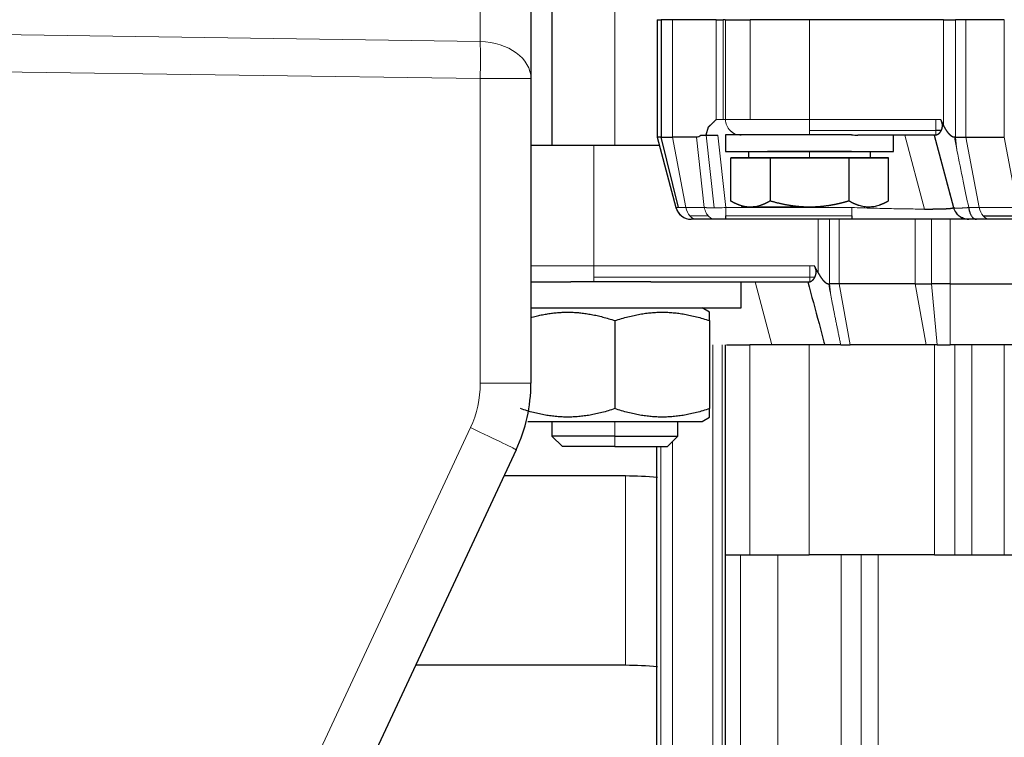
# Model space of a CAD drawing. Header units: inches. Extents: x 0 to 20790, y -12 to 14700.
# Tile 271 of 441: x 11232 to 11325, y 5926 to 5995. Entities that reach past the tile are written whole.
import ezdxf

# ---------------------------------------------------------------- set-up
doc = ezdxf.new("R2010")
doc.units = ezdxf.units.IN
doc.layers.add('1', color=7, linetype='Continuous', true_color=0xffffff)
doc.layers.add('254', color=7, linetype='Continuous', true_color=0xffffff)
doc.styles.add('latin_extended', font='simplex.shx')
doc.dimstyles.get("Standard").update_dxf_attribs({"dimtxt": 0.18, "dimasz": 0.18, "dimexe": 0.18, "dimexo": 0.0625, "dimgap": 0.09, "dimtad": 0, "dimtih": 1, "dimtoh": 1, "dimdec": 4, "dimzin": 0, "dimdsep": 46, "dimtxsty": 'Standard', "dimcen": 0.09, "dimadec": 0, "dimazin": 0, "dimtfac": 1, "dimtdec": 4, "dimtofl": 0, "dimtmove": 0, "dimatfit": 3, "dimfxl": 1, "dimtolj": 1, "dimtzin": 0, "dimarcsym": 0})

# ---------------------------------------------------------------- blocks, each defined once
blk = doc.blocks.new('_U11')
at = {"layer": '254', "color": 3, "linetype": 'Continuous', "lineweight": 13, "transparency": 16777216}
for p, q in [((10901.101, 7050.296), (12182.342, 7050.296)), ((12147.342, 6927.796), (12147.342, 4741.296)), ((10073.31, 4618.796), (12182.342, 4618.796))]:
    blk.add_line(p, q, dxfattribs=at)
at = {"layer": '254', "color": 3, "transparency": 16777216}
for points in [[(12167.758, 6927.796), (12126.925, 6927.796), (12147.342, 7050.296)], [(12126.925, 4741.296), (12167.758, 4741.296), (12147.342, 4618.796)]]:
    blk.add_solid(points, dxfattribs=at)
at = {"layer": 'Defpoints', "color": 0, "transparency": 16777216}
for p in [(10866.101, 7050.296), (10038.31, 4618.796), (12147.342, 4618.796)]:
    blk.add_point(p, dxfattribs=at)
at = {"layer": '254', "color": 2, "lineweight": 13, "transparency": 16777216, "insert": (11963.592, 5507.86), "char_height": 122.5, "attachment_point": 1, "rotation": 90, "style": 'latin_extended'}
blk.add_mtext('\\A1;2432', dxfattribs=at)

msp = doc.modelspace()

# ---------------------------------------------------------------- linework, layer by layer
at = {"layer": '1', "color": 2, "linetype": 'Continuous', "lineweight": 25}
for p, q in [((11282.31, 6044.299), (11282.31, 5982.798)), ((11280.31, 6025.902), (11280.31, 5989.132)), ((11292.329, 5994.746), (11292.319, 5994.746)), ((11292.319, 5994.746), (11292.319, 5983.546)), ((11292.329, 5994.746), (11292.711, 5994.746)), ((11293.795, 5994.746), (11292.711, 5994.746)), ((11292.711, 5994.746), (11292.711, 5983.546)), ((11297.953, 5994.746), (11293.795, 5994.746)), ((11297.953, 5994.746), (11298.604, 5994.746)), ((11298.814, 5994.746), (11298.604, 5994.746)), ((11298.834, 5994.746), (11301.179, 5994.746)), ((11306.837, 5994.746), (11301.179, 5994.746)), ((11302.814, 5994.796), (11302.814, 5994.746)), ((11302.834, 5994.796), (11302.834, 5994.746)), ((11319.594, 5994.746), (11306.837, 5994.746)), ((11310.834, 5994.746), (11310.834, 5994.796)), ((11319.594, 5994.746), (11320.742, 5994.746)), ((11321.716, 5994.746), (11320.742, 5994.746)), ((11325.374, 5994.746), (11321.716, 5994.746)), ((11280.31, 5989.132), (11280.31, 5960.122)), ((11297.18, 5984.51), (11296.975, 5983.746)), ((11319.342, 5984.186), (11318.865, 5984.186)), ((11292.319, 5983.546), (11294.111, 5976.858)), ((11292.711, 5983.546), (11292.329, 5983.546)), ((11294.366, 5976.858), (11292.711, 5983.546)), ((11292.711, 5983.546), (11293.795, 5983.546)), ((11296.072, 5983.546), (11293.795, 5983.546)), ((11296.482, 5983.746), (11296.975, 5983.746)), ((11296.975, 5983.746), (11298.099, 5983.746)), ((11298.836, 5983.796), (11298.836, 5982.196)), ((11310.841, 5983.796), (11298.836, 5983.796)), ((11318.865, 5983.746), (11311.442, 5983.746)), ((11314.836, 5982.196), (11314.836, 5983.746)), ((11318.691, 5983.746), (11320.536, 5976.858)), ((11320.742, 5983.546), (11321.716, 5983.546)), ((11321.716, 5983.546), (11325.374, 5983.546)), ((11280.31, 5982.796), (11286.31, 5982.796)), ((11286.31, 5982.796), (11292.521, 5982.796)), ((11298.836, 5982.196), (11314.836, 5982.196)), ((11301.019, 5982.196), (11301.019, 5981.596)), ((11312.649, 5981.596), (11312.649, 5982.196)), ((11303.076, 5981.596), (11299.327, 5981.596)), ((11299.327, 5981.596), (11303.08, 5981.596)), ((11299.327, 5977.478), (11299.327, 5981.596)), ((11301.019, 5981.596), (11306.836, 5981.596)), ((11310.589, 5981.596), (11303.076, 5981.596)), ((11303.08, 5981.596), (11310.593, 5981.596)), ((11303.08, 5981.596), (11303.08, 5977.478)), ((11314.342, 5981.596), (11310.589, 5981.596)), ((11310.593, 5981.596), (11314.342, 5981.596)), ((11310.593, 5977.478), (11310.593, 5981.596)), ((11314.342, 5977.478), (11314.342, 5981.596)), ((11299.314, 5977.486), (11299.327, 5977.478)), ((11300.334, 5976.896), (11300.356, 5976.884)), ((11306.836, 5976.896), (11300.334, 5976.896)), ((11320.536, 5976.858), (11320.538, 5976.858)), ((11294.647, 5976.056), (11294.657, 5976.056)), ((11296.086, 5975.746), (11295.57, 5975.746)), ((11297.838, 5975.746), (11296.086, 5975.746)), ((11298.863, 5975.746), (11297.838, 5975.746)), ((11298.863, 5975.747), (11298.863, 5976.056)), ((11310.873, 5975.746), (11298.863, 5975.746)), ((11310.874, 5976.057), (11310.873, 5975.747)), ((11321.698, 5975.746), (11310.873, 5975.746)), ((11321.072, 5976.056), (11321.074, 5976.056)), ((11324.007, 5975.746), (11322.712, 5975.746)), ((11323.361, 5976.056), (11327.019, 5976.056)), ((11327.665, 5975.746), (11324.007, 5975.746)), ((11280.31, 5969.796), (11284.115, 5969.796)), ((11291.738, 5969.796), (11284.115, 5969.796)), ((11291.738, 5969.796), (11306.851, 5969.796)), ((11300.31, 5967.296), (11300.31, 5969.796)), ((11308.658, 5969.596), (11308.734, 5969.596)), ((11309.664, 5969.596), (11308.734, 5969.596)), ((11316.886, 5969.596), (11309.664, 5969.596)), ((11316.886, 5969.596), (11318.436, 5969.596)), ((11320.22, 5969.596), (11318.436, 5969.596)), ((11320.22, 5969.596), (11327.978, 5969.596)), ((11280.31, 5967.296), (11300.31, 5967.296)), ((11297.312, 5966.891), (11296.61, 5967.296)), ((11288.31, 5966.087), (11288.31, 5957.706)), ((11297.312, 5966.087), (11297.312, 5957.706)), ((11298.81, 5963.796), (11298.81, 5943.796)), ((11298.94, 5963.796), (11301.153, 5963.796)), ((11305.867, 5963.796), (11301.153, 5963.796)), ((11308.274, 5963.796), (11305.867, 5963.796)), ((11309.808, 5963.796), (11310.7, 5963.796)), ((11317.923, 5963.796), (11310.7, 5963.796)), ((11318.99, 5963.796), (11317.923, 5963.796)), ((11318.99, 5963.796), (11320.22, 5963.796)), ((11354.836, 5963.796), (11320.22, 5963.796)), ((11296.61, 5956.496), (11297.312, 5956.902)), ((11280.01, 5956.496), (11296.61, 5956.496)), ((11282.31, 5956.496), (11282.31, 5955.096)), ((11294.31, 5955.096), (11294.31, 5956.496)), ((11282.31, 5955.096), (11283.31, 5954.096)), ((11288.31, 5955.096), (11282.31, 5955.096)), ((11288.31, 5955.096), (11294.31, 5955.096)), ((11293.31, 5954.096), (11294.31, 5955.096)), ((11288.31, 5954.096), (11283.31, 5954.096)), ((11288.31, 5954.096), (11293.31, 5954.096)), ((11292.31, 5777.296), (11292.31, 5954.096)), ((11278.905, 5953.783), (11249.876, 5891.531)), ((11289.31, 5951.296), (11277.745, 5951.296)), ((11298.81, 5943.796), (11301.153, 5943.796)), ((11298.81, 5943.796), (11298.81, 5797.296)), ((11301.153, 5943.796), (11306.81, 5943.796)), ((11318.739, 5943.796), (11306.81, 5943.796)), ((11318.739, 5943.796), (11320.652, 5943.796)), ((11320.652, 5943.796), (11322.274, 5943.796)), ((11322.274, 5943.796), (11325.345, 5943.796)), ((11325.345, 5943.796), (11326.968, 5943.796)), ((11269.352, 5933.296), (11289.31, 5933.296))]:
    msp.add_line(p, q, dxfattribs=at)
at = {"layer": '1', "color": 110, "linetype": 'Continuous', "lineweight": 13}
for p, q in [((11288.31, 6044.299), (11288.31, 5982.798)), ((11275.484, 5992.665), (11275.484, 6029.435)), ((11293.795, 5983.546), (11293.795, 5994.746)), ((11297.953, 5985.247), (11297.953, 5994.746)), ((11298.604, 5994.746), (11298.604, 5985.246)), ((11298.834, 5985.246), (11298.834, 5994.746)), ((11301.179, 5994.746), (11301.179, 5985.246)), ((11306.836, 5994.746), (11306.836, 5994.796)), ((11306.837, 5994.746), (11306.837, 5985.246)), ((11319.594, 5984.676), (11319.594, 5994.746)), ((11320.742, 5994.746), (11320.742, 5983.548)), ((11228.635, 5993.343), (11275.484, 5992.665)), ((11275.484, 5989.132), (11228.635, 5989.81)), ((11280.31, 5989.132), (11275.484, 5989.132)), ((11275.484, 5960.122), (11275.484, 5989.132)), ((11298.604, 5985.246), (11297.953, 5985.246)), ((11298.604, 5985.246), (11298.832, 5985.246)), ((11298.832, 5985.246), (11298.834, 5985.246)), ((11301.179, 5985.246), (11298.834, 5985.246)), ((11301.179, 5985.246), (11306.837, 5985.246)), ((11306.837, 5985.246), (11318.865, 5985.246)), ((11318.865, 5985.246), (11319.3, 5985.246)), ((11299.272, 5984.186), (11299.274, 5984.186)), ((11306.837, 5984.186), (11318.865, 5984.186)), ((11293.795, 5983.546), (11295.062, 5976.858)), ((11296.814, 5976.858), (11296.072, 5983.546)), ((11297.757, 5976.829), (11296.99, 5983.746)), ((11298.099, 5983.746), (11298.863, 5976.858)), ((11315.898, 5983.746), (11317.781, 5976.715)), ((11320.87, 5982.298), (11320.742, 5983.548)), ((11321.716, 5983.546), (11322.983, 5976.858)), ((11326.641, 5976.858), (11325.374, 5983.546)), ((11286.31, 5971.296), (11286.31, 5982.796)), ((11306.836, 5981.596), (11306.836, 5982.196)), ((11294.121, 5976.858), (11294.366, 5976.858)), ((11295.062, 5976.858), (11294.366, 5976.858)), ((11295.062, 5976.858), (11296.814, 5976.858)), ((11298.863, 5976.858), (11310.874, 5976.858)), ((11322.983, 5976.858), (11321.988, 5976.858)), ((11322.983, 5976.858), (11326.641, 5976.858)), ((11295.44, 5976.056), (11297.193, 5976.056)), ((11298.863, 5976.056), (11310.874, 5976.056)), ((11307.664, 5975.747), (11307.664, 5970.625)), ((11308.734, 5969.596), (11308.734, 5975.747)), ((11309.664, 5969.596), (11309.664, 5975.747)), ((11316.886, 5975.747), (11316.886, 5969.596)), ((11318.436, 5969.596), (11318.436, 5975.747)), ((11320.22, 5975.747), (11320.22, 5969.596)), ((11286.31, 5971.296), (11280.31, 5971.296)), ((11306.851, 5971.296), (11286.31, 5971.296)), ((11286.31, 5971.296), (11286.31, 5970.236)), ((11307.307, 5971.296), (11306.851, 5971.296)), ((11306.851, 5971.296), (11306.851, 5970.236)), ((11306.851, 5970.236), (11286.31, 5970.236)), ((11286.31, 5970.236), (11286.31, 5969.796)), ((11306.851, 5969.796), (11306.851, 5970.236)), ((11306.851, 5970.236), (11307.345, 5970.236)), ((11303.25, 5963.796), (11301.642, 5969.796)), ((11308.734, 5969.596), (11308.818, 5968.72)), ((11310.7, 5963.796), (11309.664, 5969.596)), ((11316.886, 5969.596), (11317.923, 5963.796)), ((11318.436, 5969.596), (11318.99, 5963.796)), ((11320.22, 5963.796), (11320.22, 5969.596)), ((11297.638, 5963.796), (11297.638, 5777.296)), ((11298.505, 5777.296), (11298.505, 5963.796)), ((11301.153, 5963.796), (11301.153, 5943.796)), ((11306.81, 5943.796), (11306.81, 5963.796)), ((11318.739, 5963.796), (11318.739, 5943.796)), ((11320.652, 5963.796), (11320.652, 5943.796)), ((11322.274, 5943.796), (11322.274, 5963.796)), ((11325.345, 5943.796), (11325.345, 5963.796)), ((11280.31, 5960.122), (11275.484, 5960.122)), ((11234.632, 5870.297), (11274.547, 5955.896)), ((11288.31, 5956.496), (11288.31, 5955.096)), ((11288.31, 5954.096), (11288.31, 5955.096)), ((11292.691, 5954.096), (11292.691, 5777.296)), ((11293.774, 5777.296), (11293.774, 5954.559)), ((11289.31, 5933.296), (11289.31, 5951.296)), ((11300.274, 5797.296), (11300.274, 5943.796)), ((11303.81, 5943.796), (11303.81, 5797.296)), ((11309.829, 5943.796), (11309.829, 5797.296)), ((11311.742, 5797.296), (11311.742, 5943.796)), ((11313.364, 5943.796), (11313.364, 5797.296))]:
    msp.add_line(p, q, dxfattribs=at)
msp.add_arc((11265.484, 5960.122), 10, 335, 0, dxfattribs=at)
at = {"layer": '1', "color": 2, "linetype": 'Continuous', "lineweight": 25}
msp.add_arc((11265.31, 5960.122), 15, 335, 0, dxfattribs=at)
at = {"layer": '1', "color": 110, "linetype": 'Continuous', "lineweight": 13}
for centre, major_axis, ratio, start_param, end_param in [((11275.31, 5989.132), (5, 0), 0.707107, 0, 1.53589), ((11275.31, 5989.132), (-0.072, -4.999), 0.034896, 1.571301, 2.356195), ((11300.332, 5985.246), (0, -1.5), 1, 4.712383, 5.497787), ((11300.334, 5985.246), (0, -1.5), 1, 4.712389, 5.497787), ((11306.836, 5985.246), (0, -1.5), 0.000306, 0.785398, 1.570796), ((11318.865, 5985.246), (0, -1.5), 0.000306, 0.785398, 1.570796), ((11300.332, 5985.246), (0, -1.5), 1, 5.497787, 6.283185), ((11300.334, 5985.246), (0, 1.5), 1, 2.356194, 2.882672), ((11306.836, 5985.246), (0, -1.5), 0.000306, 0.258921, 0.785398), ((11318.865, 5985.246), (0, 1.5), 0.000306, 3.141562, 3.926991), ((11295.57, 5977.246), (0, 1.5), 1, 1.832596, 2.487094), ((11296.086, 5977.246), (0, 1.5), 0.70689, 1.832596, 2.487094), ((11324.007, 5977.246), (0, 1.5), 0.70689, 1.832596, 2.487094), ((11295.57, 5977.246), (0, 1.5), 1, 2.487094, 3.141593), ((11296.086, 5977.246), (0, -1.5), 0.70689, 5.628687, 6.283185), ((11324.007, 5977.246), (0, -1.5), 0.70689, 5.628687, 6.283185), ((11274.373, 5955.896), (4.532, -2.113), 0.014757, 0, 1.539161)]:
    msp.add_ellipse(centre, major_axis=major_axis, ratio=ratio, start_param=start_param, end_param=end_param, dxfattribs=at)
at = {"layer": '1', "color": 2, "linetype": 'Continuous', "lineweight": 25}
for major_axis, start_param, end_param in [((0, 1.5), 1.832596, 2.487094), ((0, -1.5), 5.628687, 6.283185)]:
    msp.add_ellipse((11295.56, 5977.246), major_axis=major_axis, ratio=1, start_param=start_param, end_param=end_param, dxfattribs=at)
at = {"layer": '1', "color": 110, "linetype": 'Continuous', "lineweight": 13}
for points, degree in [([(11292.329, 5983.546), (11292.329, 5994.746)], 1), ([(11298.832, 5994.746), (11298.832, 5985.246)], 1), ([(11321.716, 5994.746), (11321.716, 5983.546)], 1), ([(11325.374, 5983.546), (11325.374, 5994.746)], 1), ([(11292.329, 5983.546), (11294.121, 5976.858)], 1), ([(11294.111, 5976.858), (11294.121, 5976.858)], 1), ([(11308.818, 5968.72), (11308.764, 5969.013), (11308.71, 5969.305), (11308.658, 5969.596)], 3)]:
    msp.add_open_spline(points, degree=degree, dxfattribs=at)
at = {"layer": '1', "color": 2, "linetype": 'Continuous', "lineweight": 25}
for points, degree, knots in [([(11297.18, 5984.51), (11297.359, 5984.665), (11297.572, 5984.87), (11297.696, 5984.989), (11297.953, 5985.247)], 2, [0, 0, 0, 0.5, 0.5, 1, 1, 1]), ([(11319.3, 5985.247), (11319.303, 5985.241), (11319.308, 5985.231), (11319.316, 5985.215), (11319.323, 5985.2), (11319.33, 5985.184), (11319.337, 5985.169), (11319.344, 5985.153), (11319.351, 5985.138), (11319.357, 5985.122), (11319.363, 5985.107), (11319.369, 5985.091), (11319.375, 5985.076), (11319.381, 5985.061), (11319.386, 5985.046), (11319.391, 5985.031), (11319.396, 5985.015), (11319.401, 5985), (11319.405, 5984.985), (11319.41, 5984.97), (11319.414, 5984.955), (11319.418, 5984.94), (11319.421, 5984.925), (11319.425, 5984.911), (11319.428, 5984.896), (11319.431, 5984.881), (11319.434, 5984.866), (11319.437, 5984.852), (11319.439, 5984.837), (11319.442, 5984.822), (11319.444, 5984.808), (11319.446, 5984.793), (11319.448, 5984.779), (11319.449, 5984.764), (11319.45, 5984.75), (11319.452, 5984.735), (11319.452, 5984.721), (11319.453, 5984.707), (11319.454, 5984.692), (11319.454, 5984.678), (11319.454, 5984.664), (11319.454, 5984.65), (11319.454, 5984.636), (11319.453, 5984.622), (11319.453, 5984.608), (11319.452, 5984.594), (11319.451, 5984.58), (11319.45, 5984.566), (11319.449, 5984.552), (11319.447, 5984.538), (11319.445, 5984.525), (11319.443, 5984.511), (11319.441, 5984.497), (11319.439, 5984.484), (11319.437, 5984.47), (11319.434, 5984.457), (11319.431, 5984.443), (11319.428, 5984.43), (11319.425, 5984.417), (11319.422, 5984.403), (11319.418, 5984.39), (11319.415, 5984.377), (11319.411, 5984.364), (11319.407, 5984.351), (11319.403, 5984.338), (11319.399, 5984.325), (11319.394, 5984.312), (11319.39, 5984.299), (11319.385, 5984.286), (11319.38, 5984.273), (11319.375, 5984.261), (11319.37, 5984.248), (11319.365, 5984.235), (11319.359, 5984.223), (11319.353, 5984.21), (11319.348, 5984.198), (11319.344, 5984.19), (11319.342, 5984.186)], 3, [0, 0, 0, 0, 0.014399, 0.028695, 0.04289, 0.056988, 0.07099, 0.0849, 0.09872, 0.112453, 0.126102, 0.13967, 0.15316, 0.166575, 0.179918, 0.193191, 0.206399, 0.219543, 0.232628, 0.245656, 0.25863, 0.271554, 0.284432, 0.297265, 0.310059, 0.322815, 0.335537, 0.34823, 0.360895, 0.373536, 0.386157, 0.398762, 0.411353, 0.423933, 0.436507, 0.449078, 0.461649, 0.474223, 0.486804, 0.499395, 0.512, 0.524621, 0.537262, 0.549926, 0.562617, 0.575337, 0.588091, 0.60088, 0.613708, 0.626579, 0.639494, 0.652458, 0.665473, 0.678541, 0.691667, 0.704852, 0.718099, 0.731412, 0.744793, 0.758243, 0.771767, 0.785367, 0.799044, 0.812802, 0.826643, 0.840569, 0.854582, 0.868686, 0.882881, 0.89717, 0.911555, 0.926039, 0.940623, 0.955309, 0.9701, 0.984996, 1, 1, 1, 1]), ([(11319.342, 5984.186), (11319.34, 5984.181), (11319.335, 5984.172), (11319.329, 5984.159), (11319.322, 5984.146), (11319.315, 5984.133), (11319.308, 5984.121), (11319.301, 5984.108), (11319.293, 5984.096), (11319.286, 5984.084), (11319.278, 5984.071), (11319.271, 5984.06), (11319.263, 5984.048), (11319.255, 5984.036), (11319.247, 5984.025), (11319.239, 5984.014), (11319.231, 5984.002), (11319.222, 5983.992), (11319.214, 5983.981), (11319.205, 5983.97), (11319.197, 5983.96), (11319.188, 5983.95), (11319.18, 5983.94), (11319.171, 5983.93), (11319.162, 5983.92), (11319.153, 5983.91), (11319.144, 5983.901), (11319.133, 5983.89), (11319.119, 5983.876), (11319.103, 5983.862), (11319.088, 5983.848), (11319.072, 5983.835), (11319.056, 5983.823), (11319.041, 5983.811), (11319.025, 5983.801), (11319.01, 5983.792), (11318.995, 5983.783), (11318.98, 5983.775), (11318.965, 5983.769), (11318.95, 5983.763), (11318.935, 5983.758), (11318.921, 5983.754), (11318.907, 5983.75), (11318.893, 5983.748), (11318.879, 5983.747), (11318.87, 5983.747), (11318.865, 5983.746)], 3, [0, 0, 0, 0, 0.015769, 0.031597, 0.047486, 0.063439, 0.079457, 0.095545, 0.111703, 0.127935, 0.144243, 0.160629, 0.177096, 0.193647, 0.210282, 0.227006, 0.243819, 0.260724, 0.277724, 0.29482, 0.312015, 0.329311, 0.346709, 0.364212, 0.381822, 0.399541, 0.41737, 0.435312, 0.467095, 0.498757, 0.53031, 0.561768, 0.593146, 0.624455, 0.655711, 0.686928, 0.718118, 0.749297, 0.780478, 0.811675, 0.842904, 0.874177, 0.905509, 0.936914, 0.968406, 1, 1, 1, 1]), ([(11320.235, 5983.746), (11320.231, 5983.751), (11320.222, 5983.759), (11320.209, 5983.772), (11320.196, 5983.785), (11320.182, 5983.798), (11320.169, 5983.812), (11320.156, 5983.826), (11320.143, 5983.84), (11320.129, 5983.855), (11320.116, 5983.87), (11320.103, 5983.886), (11320.089, 5983.902), (11320.076, 5983.918), (11320.062, 5983.934), (11320.049, 5983.951), (11320.035, 5983.969), (11320.021, 5983.986), (11320.008, 5984.004), (11319.994, 5984.022), (11319.98, 5984.041), (11319.967, 5984.06), (11319.953, 5984.079), (11319.939, 5984.099), (11319.925, 5984.119), (11319.911, 5984.14), (11319.897, 5984.16), (11319.883, 5984.181), (11319.869, 5984.203), (11319.855, 5984.225), (11319.841, 5984.247), (11319.827, 5984.269), (11319.813, 5984.292), (11319.798, 5984.315), (11319.784, 5984.339), (11319.77, 5984.363), (11319.755, 5984.387), (11319.741, 5984.411), (11319.726, 5984.436), (11319.712, 5984.461), (11319.697, 5984.487), (11319.683, 5984.513), (11319.668, 5984.539), (11319.653, 5984.566), (11319.639, 5984.593), (11319.624, 5984.62), (11319.609, 5984.648), (11319.599, 5984.666), (11319.594, 5984.676)], 3, [0, 0, 0, 0, 0.016016, 0.032258, 0.048728, 0.06543, 0.082365, 0.099536, 0.116947, 0.134599, 0.152494, 0.170635, 0.189024, 0.207662, 0.226552, 0.245695, 0.265094, 0.284749, 0.304663, 0.324837, 0.345272, 0.36597, 0.386933, 0.408161, 0.429656, 0.451419, 0.473451, 0.495754, 0.518328, 0.541175, 0.564295, 0.58769, 0.61136, 0.635307, 0.65953, 0.684032, 0.708813, 0.733873, 0.759213, 0.784834, 0.810737, 0.836923, 0.863391, 0.890143, 0.91718, 0.944501, 0.972108, 1, 1, 1, 1]), ([(11320.637, 5983.546), (11320.634, 5983.547), (11320.628, 5983.547), (11320.618, 5983.547), (11320.609, 5983.548), (11320.599, 5983.548), (11320.59, 5983.55), (11320.58, 5983.551), (11320.57, 5983.553), (11320.561, 5983.554), (11320.551, 5983.557), (11320.541, 5983.559), (11320.531, 5983.562), (11320.522, 5983.565), (11320.512, 5983.568), (11320.502, 5983.571), (11320.492, 5983.575), (11320.482, 5983.579), (11320.472, 5983.583), (11320.462, 5983.587), (11320.452, 5983.592), (11320.442, 5983.597), (11320.432, 5983.602), (11320.422, 5983.607), (11320.412, 5983.613), (11320.402, 5983.619), (11320.392, 5983.625), (11320.381, 5983.631), (11320.371, 5983.638), (11320.361, 5983.645), (11320.351, 5983.652), (11320.34, 5983.659), (11320.33, 5983.667), (11320.319, 5983.675), (11320.309, 5983.683), (11320.298, 5983.691), (11320.288, 5983.7), (11320.277, 5983.709), (11320.267, 5983.718), (11320.256, 5983.727), (11320.246, 5983.737), (11320.238, 5983.743), (11320.235, 5983.746)], 3, [0, 0, 0, 0, 0.021212, 0.042474, 0.063802, 0.085208, 0.106704, 0.128305, 0.150022, 0.171868, 0.193856, 0.215997, 0.238304, 0.260788, 0.283459, 0.30633, 0.329411, 0.352711, 0.376242, 0.400013, 0.424034, 0.448314, 0.472861, 0.497685, 0.522793, 0.548194, 0.573896, 0.599906, 0.626231, 0.652878, 0.679855, 0.707166, 0.73482, 0.762821, 0.791176, 0.81989, 0.848968, 0.878416, 0.908238, 0.93844, 0.969026, 1, 1, 1, 1]), ([(11306.836, 5982.196), (11306.067, 5982.196), (11304.564, 5982.196), (11303.45, 5982.196), (11302.834, 5982.196), (11302.834, 5982.196), (11302.834, 5982.196)], 2, [0, 0, 0, 0.249953, 0.499906, 0.749859, 0.999812, 1, 1, 1]), ([(11310.834, 5982.196), (11310.836, 5982.196), (11310.222, 5982.196), (11309.108, 5982.196), (11307.606, 5982.196), (11306.836, 5982.196)], 2, [0, 0, 0, 0.249883, 0.499922, 0.749961, 1, 1, 1]), ([(11303.08, 5977.478), (11303.069, 5977.472), (11303.047, 5977.459), (11303.014, 5977.441), (11302.981, 5977.422), (11302.948, 5977.404), (11302.915, 5977.386), (11302.883, 5977.369), (11302.85, 5977.352), (11302.818, 5977.335), (11302.785, 5977.319), (11302.753, 5977.302), (11302.721, 5977.287), (11302.689, 5977.271), (11302.657, 5977.256), (11302.625, 5977.241), (11302.593, 5977.226), (11302.561, 5977.212), (11302.53, 5977.198), (11302.498, 5977.184), (11302.466, 5977.171), (11302.435, 5977.158), (11302.403, 5977.145), (11302.372, 5977.133), (11302.34, 5977.121), (11302.309, 5977.109), (11302.278, 5977.097), (11302.246, 5977.086), (11302.215, 5977.075), (11302.184, 5977.065), (11302.086, 5977.033), (11301.922, 5976.986), (11301.692, 5976.937), (11301.462, 5976.907), (11301.23, 5976.895), (11300.996, 5976.902), (11300.759, 5976.93), (11300.52, 5976.977), (11300.34, 5977.027), (11300.219, 5977.066), (11300.156, 5977.088), (11300.094, 5977.11), (11300.031, 5977.134), (11299.968, 5977.159), (11299.905, 5977.186), (11299.842, 5977.213), (11299.779, 5977.242), (11299.715, 5977.272), (11299.651, 5977.303), (11299.587, 5977.336), (11299.523, 5977.37), (11299.458, 5977.405), (11299.392, 5977.441), (11299.349, 5977.466), (11299.327, 5977.478)], 3, [0, 0, 0, 0, 0.00904, 0.018043, 0.027009, 0.035939, 0.044834, 0.053694, 0.06252, 0.071313, 0.080073, 0.088802, 0.097499, 0.106167, 0.114805, 0.123415, 0.131996, 0.140551, 0.149079, 0.157583, 0.166061, 0.174516, 0.182949, 0.191359, 0.199749, 0.208118, 0.216469, 0.224801, 0.233116, 0.241414, 0.249697, 0.311305, 0.371916, 0.432011, 0.49209, 0.554427, 0.616638, 0.679323, 0.743062, 0.759642, 0.776265, 0.79294, 0.809675, 0.826479, 0.843359, 0.860324, 0.877382, 0.89454, 0.911806, 0.929187, 0.94669, 0.964323, 0.98209, 1, 1, 1, 1]), ([(11306.836, 5976.896), (11306.818, 5976.897), (11306.783, 5976.897), (11306.729, 5976.897), (11306.675, 5976.898), (11306.622, 5976.898), (11306.568, 5976.9), (11306.514, 5976.901), (11306.461, 5976.903), (11306.407, 5976.905), (11306.353, 5976.907), (11306.3, 5976.909), (11306.246, 5976.912), (11306.192, 5976.915), (11306.138, 5976.918), (11306.085, 5976.921), (11306.031, 5976.925), (11305.977, 5976.929), (11305.923, 5976.933), (11305.869, 5976.938), (11305.815, 5976.942), (11305.761, 5976.947), (11305.707, 5976.953), (11305.653, 5976.958), (11305.599, 5976.964), (11305.545, 5976.97), (11305.491, 5976.976), (11305.436, 5976.983), (11305.382, 5976.989), (11305.327, 5976.996), (11305.273, 5977.004), (11305.218, 5977.011), (11305.163, 5977.019), (11305.108, 5977.027), (11305.053, 5977.035), (11304.998, 5977.044), (11304.922, 5977.056), (11304.823, 5977.072), (11304.702, 5977.093), (11304.581, 5977.116), (11304.459, 5977.139), (11304.337, 5977.164), (11304.214, 5977.19), (11304.091, 5977.217), (11303.967, 5977.246), (11303.842, 5977.275), (11303.717, 5977.306), (11303.591, 5977.338), (11303.464, 5977.371), (11303.337, 5977.406), (11303.208, 5977.441), (11303.123, 5977.466), (11303.08, 5977.478)], 3, [0, 0, 0, 0, 0.014092, 0.028177, 0.042258, 0.056335, 0.07041, 0.084484, 0.09856, 0.112638, 0.126719, 0.140805, 0.154898, 0.168998, 0.183108, 0.197228, 0.21136, 0.225506, 0.239666, 0.253842, 0.268035, 0.282247, 0.296479, 0.310732, 0.325007, 0.339307, 0.353631, 0.367982, 0.382361, 0.396768, 0.411205, 0.425674, 0.440175, 0.45471, 0.46928, 0.483886, 0.498529, 0.530489, 0.562616, 0.594921, 0.627414, 0.660107, 0.693008, 0.726128, 0.759476, 0.79306, 0.82689, 0.860973, 0.895319, 0.929933, 0.964825, 1, 1, 1, 1]), ([(11310.593, 5977.478), (11310.571, 5977.472), (11310.526, 5977.459), (11310.46, 5977.44), (11310.394, 5977.422), (11310.327, 5977.403), (11310.261, 5977.386), (11310.196, 5977.368), (11310.13, 5977.351), (11310.065, 5977.334), (11310, 5977.317), (11309.935, 5977.301), (11309.87, 5977.285), (11309.805, 5977.269), (11309.741, 5977.254), (11309.677, 5977.239), (11309.613, 5977.224), (11309.549, 5977.21), (11309.485, 5977.196), (11309.421, 5977.182), (11309.358, 5977.169), (11309.295, 5977.156), (11309.232, 5977.143), (11309.169, 5977.131), (11309.106, 5977.119), (11309.043, 5977.107), (11308.98, 5977.095), (11308.918, 5977.084), (11308.856, 5977.073), (11308.793, 5977.063), (11308.716, 5977.05), (11308.624, 5977.036), (11308.517, 5977.02), (11308.411, 5977.005), (11308.305, 5976.991), (11308.199, 5976.978), (11308.093, 5976.966), (11307.988, 5976.955), (11307.882, 5976.945), (11307.777, 5976.935), (11307.673, 5976.927), (11307.568, 5976.92), (11307.463, 5976.914), (11307.359, 5976.908), (11307.254, 5976.904), (11307.15, 5976.901), (11307.045, 5976.898), (11306.941, 5976.897), (11306.871, 5976.897), (11306.836, 5976.896)], 3, [0, 0, 0, 0, 0.018211, 0.036345, 0.054404, 0.072387, 0.090298, 0.108135, 0.125901, 0.143596, 0.161222, 0.178779, 0.196269, 0.213693, 0.231051, 0.248346, 0.265579, 0.28275, 0.299861, 0.316913, 0.333908, 0.350846, 0.36773, 0.38456, 0.401338, 0.418066, 0.434744, 0.451375, 0.467959, 0.484499, 0.500995, 0.529461, 0.55779, 0.585992, 0.614074, 0.642045, 0.669915, 0.697694, 0.72539, 0.753014, 0.780574, 0.808082, 0.835546, 0.862978, 0.890386, 0.917783, 0.945177, 0.972579, 1, 1, 1, 1]), ([(11314.342, 5977.478), (11314.331, 5977.472), (11314.309, 5977.459), (11314.276, 5977.441), (11314.243, 5977.422), (11314.211, 5977.404), (11314.178, 5977.387), (11314.145, 5977.369), (11314.113, 5977.352), (11314.081, 5977.335), (11314.048, 5977.319), (11314.016, 5977.303), (11313.984, 5977.287), (11313.952, 5977.271), (11313.92, 5977.256), (11313.888, 5977.241), (11313.856, 5977.227), (11313.824, 5977.212), (11313.793, 5977.198), (11313.761, 5977.185), (11313.729, 5977.171), (11313.698, 5977.158), (11313.666, 5977.145), (11313.635, 5977.133), (11313.603, 5977.121), (11313.572, 5977.109), (11313.541, 5977.097), (11313.509, 5977.086), (11313.478, 5977.075), (11313.447, 5977.065), (11313.349, 5977.033), (11313.185, 5976.986), (11312.956, 5976.937), (11312.728, 5976.907), (11312.497, 5976.895), (11312.263, 5976.902), (11312.027, 5976.929), (11311.789, 5976.976), (11311.61, 5977.025), (11311.489, 5977.064), (11311.427, 5977.086), (11311.364, 5977.108), (11311.301, 5977.132), (11311.238, 5977.157), (11311.175, 5977.184), (11311.112, 5977.212), (11311.048, 5977.241), (11310.984, 5977.271), (11310.92, 5977.302), (11310.855, 5977.335), (11310.79, 5977.369), (11310.725, 5977.404), (11310.659, 5977.44), (11310.615, 5977.466), (11310.593, 5977.478)], 3, [0, 0, 0, 0, 0.009019, 0.018002, 0.026948, 0.03586, 0.044737, 0.05358, 0.062392, 0.071171, 0.07992, 0.088638, 0.097328, 0.105989, 0.114623, 0.123231, 0.131814, 0.140372, 0.148907, 0.15742, 0.165911, 0.174382, 0.182833, 0.191267, 0.199683, 0.208082, 0.216467, 0.224838, 0.233196, 0.241542, 0.249877, 0.311299, 0.371721, 0.431655, 0.491631, 0.553705, 0.615706, 0.678192, 0.7417, 0.758271, 0.774904, 0.791606, 0.808385, 0.825249, 0.842204, 0.859257, 0.876415, 0.893685, 0.911074, 0.928586, 0.94623, 0.964009, 0.981931, 1, 1, 1, 1]), ([(11317.781, 5976.715), (11317.793, 5976.715), (11317.816, 5976.715), (11317.851, 5976.715), (11317.885, 5976.715), (11317.92, 5976.715), (11317.954, 5976.715), (11317.988, 5976.715), (11318.022, 5976.715), (11318.056, 5976.715), (11318.089, 5976.716), (11318.123, 5976.716), (11318.156, 5976.716), (11318.189, 5976.716), (11318.222, 5976.716), (11318.254, 5976.716), (11318.287, 5976.717), (11318.319, 5976.717), (11318.351, 5976.717), (11318.383, 5976.717), (11318.415, 5976.718), (11318.447, 5976.718), (11318.478, 5976.718), (11318.509, 5976.719), (11318.54, 5976.719), (11318.571, 5976.719), (11318.602, 5976.72), (11318.632, 5976.72), (11318.663, 5976.72), (11318.693, 5976.721), (11318.722, 5976.721), (11318.752, 5976.721), (11318.781, 5976.722), (11318.811, 5976.722), (11318.84, 5976.723), (11318.869, 5976.723), (11318.897, 5976.724), (11318.926, 5976.724), (11318.954, 5976.725), (11318.982, 5976.725), (11319.009, 5976.726), (11319.037, 5976.726), (11319.064, 5976.727), (11319.091, 5976.727), (11319.118, 5976.728), (11319.145, 5976.728), (11319.171, 5976.729), (11319.197, 5976.73), (11319.223, 5976.73), (11319.249, 5976.731), (11319.275, 5976.731), (11319.3, 5976.732), (11319.325, 5976.733), (11319.35, 5976.733), (11319.374, 5976.734), (11319.399, 5976.735), (11319.423, 5976.735), (11319.447, 5976.736), (11319.47, 5976.737), (11319.494, 5976.738), (11319.517, 5976.738), (11319.54, 5976.739), (11319.562, 5976.74), (11319.585, 5976.741), (11319.607, 5976.741), (11319.629, 5976.742), (11319.651, 5976.743), (11319.672, 5976.744), (11319.693, 5976.745), (11319.714, 5976.746), (11319.735, 5976.747), (11319.755, 5976.748), (11319.775, 5976.749), (11319.795, 5976.749), (11319.815, 5976.75), (11319.834, 5976.751), (11319.858, 5976.753), (11319.886, 5976.754), (11319.917, 5976.756), (11319.948, 5976.758), (11319.978, 5976.76), (11320.008, 5976.762), (11320.037, 5976.764), (11320.065, 5976.766), (11320.092, 5976.768), (11320.119, 5976.77), (11320.145, 5976.772), (11320.17, 5976.775), (11320.195, 5976.777), (11320.218, 5976.779), (11320.241, 5976.782), (11320.264, 5976.784), (11320.285, 5976.787), (11320.306, 5976.789), (11320.325, 5976.792), (11320.344, 5976.794), (11320.363, 5976.797), (11320.38, 5976.799), (11320.396, 5976.802), (11320.412, 5976.805), (11320.427, 5976.808), (11320.44, 5976.811), (11320.453, 5976.813), (11320.465, 5976.816), (11320.476, 5976.819), (11320.487, 5976.822), (11320.496, 5976.825), (11320.504, 5976.828), (11320.512, 5976.832), (11320.518, 5976.835), (11320.524, 5976.838), (11320.528, 5976.841), (11320.532, 5976.844), (11320.534, 5976.848), (11320.536, 5976.851), (11320.537, 5976.855), (11320.536, 5976.857), (11320.536, 5976.858)], 3, [0, 0, 0, 0, 0.00647, 0.012947, 0.01943, 0.025919, 0.032414, 0.038916, 0.045423, 0.051937, 0.058457, 0.064982, 0.071514, 0.078051, 0.084594, 0.091143, 0.097697, 0.104257, 0.110823, 0.117394, 0.12397, 0.130552, 0.137139, 0.143731, 0.150329, 0.156932, 0.163539, 0.170152, 0.17677, 0.183393, 0.19002, 0.196652, 0.203289, 0.209931, 0.216577, 0.223228, 0.229883, 0.236543, 0.243206, 0.249874, 0.256547, 0.263223, 0.269904, 0.276588, 0.283276, 0.289969, 0.296665, 0.303364, 0.310068, 0.316775, 0.323485, 0.330199, 0.336917, 0.343637, 0.350361, 0.357088, 0.363819, 0.370552, 0.377288, 0.384027, 0.390769, 0.397514, 0.404261, 0.411011, 0.417764, 0.424519, 0.431277, 0.438037, 0.444799, 0.451563, 0.45833, 0.465098, 0.471869, 0.478641, 0.485416, 0.492192, 0.49897, 0.510585, 0.52225, 0.533963, 0.545726, 0.557539, 0.569399, 0.581309, 0.593267, 0.605274, 0.617328, 0.629431, 0.641581, 0.653779, 0.666023, 0.678315, 0.690654, 0.703039, 0.715471, 0.727948, 0.740471, 0.75304, 0.765653, 0.778311, 0.791014, 0.803761, 0.816551, 0.829385, 0.842262, 0.855182, 0.868144, 0.881147, 0.894193, 0.907279, 0.920406, 0.933573, 0.946781, 0.960028, 0.973313, 0.986638, 1, 1, 1, 1]), ([(11320.538, 5976.858), (11320.586, 5976.678), (11320.73, 5976.377), (11320.962, 5976.142), (11321.074, 5976.056)], 3, [0, 0, 0, 0, 0.571445, 1, 1, 1, 1]), ([(11321.984, 5975.746), (11321.82, 5975.746), (11321.657, 5975.773), (11321.424, 5975.852), (11321.349, 5975.885), (11321.205, 5975.962), (11321.136, 5976.006), (11321.071, 5976.056)], 3, [0, 0, 0, 0, 0.5, 0.5, 0.75, 0.75, 1, 1, 1, 1]), ([(11321.074, 5976.056), (11321.111, 5976.028), (11321.303, 5975.894), (11321.613, 5975.773), (11321.893, 5975.746), (11321.987, 5975.746)], 3, [0, 0, 0, 0, 0.142882, 0.714294, 1, 1, 1, 1]), ([(11322.712, 5975.746), (11322.663, 5975.746), (11322.616, 5975.746), (11322.431, 5975.746), (11322.31, 5975.746), (11322.149, 5975.746), (11322.096, 5975.746), (11322.03, 5975.746), (11322.01, 5975.746), (11321.991, 5975.746), (11321.988, 5975.746), (11321.987, 5975.746)], 3, [0, 0, 0, 0, 0.113198, 0.113198, 0.459868, 0.459868, 0.707489, 0.707489, 0.884362, 0.884362, 1, 1, 1, 1]), ([(11307.664, 5970.625), (11307.651, 5970.648), (11307.625, 5970.696), (11307.585, 5970.768), (11307.546, 5970.841), (11307.507, 5970.915), (11307.467, 5970.99), (11307.427, 5971.065), (11307.387, 5971.142), (11307.347, 5971.219), (11307.32, 5971.27), (11307.307, 5971.296)], 3, [0, 0, 0, 0, 0.106806, 0.214686, 0.323641, 0.433671, 0.544778, 0.656963, 0.770228, 0.884573, 1, 1, 1, 1]), ([(11307.345, 5970.236), (11307.347, 5970.24), (11307.352, 5970.249), (11307.358, 5970.262), (11307.364, 5970.276), (11307.37, 5970.289), (11307.376, 5970.302), (11307.382, 5970.316), (11307.387, 5970.329), (11307.392, 5970.342), (11307.397, 5970.356), (11307.402, 5970.369), (11307.406, 5970.382), (11307.411, 5970.395), (11307.415, 5970.409), (11307.419, 5970.422), (11307.423, 5970.435), (11307.427, 5970.448), (11307.44, 5970.499), (11307.457, 5970.59), (11307.465, 5970.728), (11307.454, 5970.87), (11307.431, 5970.977), (11307.411, 5971.046), (11307.401, 5971.076), (11307.39, 5971.107), (11307.379, 5971.138), (11307.366, 5971.169), (11307.353, 5971.201), (11307.338, 5971.233), (11307.323, 5971.265), (11307.312, 5971.286), (11307.307, 5971.296)], 3, [0, 0, 0, 0, 0.016182, 0.032177, 0.047986, 0.06361, 0.079049, 0.094304, 0.109376, 0.124266, 0.138975, 0.153503, 0.167851, 0.182021, 0.196013, 0.209829, 0.223469, 0.236934, 0.250227, 0.378573, 0.499382, 0.624008, 0.749466, 0.775694, 0.802288, 0.829264, 0.856638, 0.884427, 0.912644, 0.941303, 0.970417, 1, 1, 1, 1]), ([(11306.851, 5969.796), (11306.853, 5969.797), (11306.858, 5969.797), (11306.865, 5969.797), (11306.872, 5969.798), (11306.88, 5969.798), (11306.887, 5969.799), (11306.895, 5969.801), (11306.903, 5969.803), (11306.911, 5969.804), (11306.919, 5969.807), (11306.927, 5969.809), (11306.935, 5969.812), (11306.944, 5969.815), (11306.952, 5969.818), (11306.961, 5969.822), (11306.975, 5969.828), (11306.996, 5969.839), (11307.025, 5969.856), (11307.06, 5969.88), (11307.099, 5969.911), (11307.138, 5969.947), (11307.174, 5969.985), (11307.203, 5970.018), (11307.226, 5970.046), (11307.245, 5970.072), (11307.262, 5970.095), (11307.278, 5970.119), (11307.293, 5970.143), (11307.307, 5970.166), (11307.321, 5970.19), (11307.333, 5970.213), (11307.341, 5970.228), (11307.345, 5970.236)], 3, [0, 0, 0, 0, 0.015773, 0.031673, 0.047701, 0.063856, 0.080139, 0.09655, 0.113089, 0.129756, 0.146552, 0.163476, 0.180529, 0.19771, 0.21502, 0.23246, 0.250028, 0.299394, 0.357617, 0.424698, 0.500638, 0.58209, 0.650885, 0.707021, 0.750498, 0.786025, 0.820309, 0.853351, 0.885153, 0.915716, 0.945044, 0.973137, 1, 1, 1, 1]), ([(11307.664, 5970.625), (11307.67, 5970.613), (11307.683, 5970.59), (11307.702, 5970.556), (11307.721, 5970.522), (11307.74, 5970.49), (11307.759, 5970.457), (11307.778, 5970.426), (11307.796, 5970.394), (11307.815, 5970.364), (11307.833, 5970.334), (11307.852, 5970.305), (11307.87, 5970.276), (11307.889, 5970.248), (11307.907, 5970.221), (11307.925, 5970.194), (11307.943, 5970.167), (11307.961, 5970.142), (11307.979, 5970.117), (11307.997, 5970.092), (11308.014, 5970.068), (11308.032, 5970.045), (11308.05, 5970.022), (11308.067, 5970), (11308.084, 5969.979), (11308.102, 5969.958), (11308.119, 5969.937), (11308.136, 5969.918), (11308.153, 5969.899), (11308.17, 5969.88), (11308.186, 5969.862), (11308.203, 5969.845), (11308.22, 5969.828), (11308.236, 5969.812), (11308.247, 5969.802), (11308.253, 5969.796)], 3, [0, 0, 0, 0, 0.038764, 0.076979, 0.114647, 0.151769, 0.188347, 0.224381, 0.259874, 0.294826, 0.329241, 0.363118, 0.396462, 0.429272, 0.461551, 0.493303, 0.524527, 0.555228, 0.585407, 0.615067, 0.644211, 0.672842, 0.700963, 0.728577, 0.755687, 0.782297, 0.808411, 0.834033, 0.859167, 0.883818, 0.90799, 0.931689, 0.954919, 0.977688, 1, 1, 1, 1]), ([(11306.666, 5969.796), (11307.021, 5968.472), (11307.557, 5966.473), (11308.094, 5964.47), (11308.274, 5963.796)], 3, [0, 0, 0, 0, 0.664091, 1, 1, 1, 1]), ([(11308.253, 5969.796), (11308.257, 5969.793), (11308.266, 5969.785), (11308.279, 5969.773), (11308.292, 5969.762), (11308.305, 5969.751), (11308.318, 5969.741), (11308.33, 5969.73), (11308.343, 5969.721), (11308.356, 5969.711), (11308.368, 5969.702), (11308.381, 5969.694), (11308.394, 5969.685), (11308.406, 5969.678), (11308.419, 5969.67), (11308.431, 5969.663), (11308.443, 5969.656), (11308.456, 5969.65), (11308.468, 5969.644), (11308.48, 5969.638), (11308.492, 5969.633), (11308.504, 5969.628), (11308.517, 5969.623), (11308.529, 5969.619), (11308.541, 5969.615), (11308.552, 5969.611), (11308.564, 5969.608), (11308.576, 5969.605), (11308.588, 5969.603), (11308.6, 5969.601), (11308.611, 5969.599), (11308.623, 5969.598), (11308.635, 5969.597), (11308.646, 5969.597), (11308.654, 5969.597), (11308.658, 5969.596)], 3, [0, 0, 0, 0, 0.037567, 0.074566, 0.111004, 0.14689, 0.182231, 0.217037, 0.251317, 0.28508, 0.318336, 0.351097, 0.383372, 0.415173, 0.446513, 0.477404, 0.507858, 0.537891, 0.567515, 0.596746, 0.6256, 0.654092, 0.682239, 0.710058, 0.737568, 0.764787, 0.791734, 0.818428, 0.844891, 0.871143, 0.897205, 0.923099, 0.948848, 0.974474, 1, 1, 1, 1])]:
    msp.add_open_spline(points, degree=degree, knots=knots, dxfattribs=at)
for points, degree in [([(11319.3, 5985.247), (11319.594, 5984.676)], 1), ([(11292.319, 5983.546), (11292.329, 5983.546)], 1), ([(11296.482, 5983.746), (11296.359, 5983.63), (11296.22, 5983.546), (11296.072, 5983.546)], 3), ([(11296.99, 5983.746), (11297.342, 5983.746), (11297.719, 5983.746), (11298.099, 5983.746)], 3), ([(11310.841, 5983.796), (11311.055, 5983.764), (11311.256, 5983.746), (11311.442, 5983.746)], 3), ([(11294.126, 5976.858), (11294.243, 5976.371), (11294.652, 5976.053)], 2), ([(11309.808, 5963.796), (11309.459, 5963.796), (11308.888, 5963.796), (11308.482, 5963.796), (11308.274, 5963.796), (11308.274, 5963.796)], 2), ([(11292.344, 5951.163), (11291.345, 5951.233), (11290.334, 5951.278), (11289.31, 5951.296)], 3), ([(11289.31, 5933.296), (11290.343, 5933.292), (11291.356, 5933.245), (11292.35, 5933.156)], 3)]:
    msp.add_open_spline(points, degree=degree, dxfattribs=at)
at = {"layer": '1', "color": 110, "linetype": 'Continuous', "lineweight": 13}
for points, knots in [([(11318.692, 5983.746), (11318.693, 5983.745), (11319.083, 5982.289), (11319.698, 5979.994), (11320.313, 5977.696), (11320.538, 5976.858)], [0, 0, 0, 0, 0.000702, 0.63585, 1, 1, 1, 1]), ([(11320.637, 5983.548), (11320.646, 5983.497), (11320.665, 5983.395), (11320.693, 5983.242), (11320.721, 5983.088), (11320.75, 5982.932), (11320.78, 5982.775), (11320.81, 5982.617), (11320.84, 5982.458), (11320.86, 5982.351), (11320.87, 5982.298)], [0, 0, 0, 0, 0.121448, 0.24391, 0.367387, 0.49188, 0.617387, 0.74391, 0.871447, 1, 1, 1, 1]), ([(11321.988, 5976.858), (11321.806, 5977.696), (11321.42, 5979.511), (11321.056, 5981.323), (11320.87, 5982.298)], [0, 0, 0, 0, 0.461415, 1, 1, 1, 1]), ([(11296.814, 5976.858), (11296.848, 5976.678), (11296.95, 5976.377), (11297.114, 5976.142), (11297.193, 5976.056)], [0, 0, 0, 0, 0.571445, 1, 1, 1, 1]), ([(11296.814, 5976.858), (11296.82, 5976.858), (11296.832, 5976.857), (11296.85, 5976.856), (11296.869, 5976.855), (11296.887, 5976.853), (11296.906, 5976.852), (11296.924, 5976.851), (11296.943, 5976.85), (11296.962, 5976.849), (11296.981, 5976.848), (11297, 5976.847), (11297.02, 5976.846), (11297.039, 5976.845), (11297.059, 5976.844), (11297.078, 5976.843), (11297.098, 5976.842), (11297.118, 5976.841), (11297.138, 5976.84), (11297.158, 5976.839), (11297.179, 5976.839), (11297.199, 5976.838), (11297.22, 5976.837), (11297.24, 5976.837), (11297.261, 5976.836), (11297.282, 5976.835), (11297.302, 5976.835), (11297.323, 5976.834), (11297.344, 5976.834), (11297.366, 5976.833), (11297.387, 5976.833), (11297.408, 5976.832), (11297.429, 5976.832), (11297.451, 5976.831), (11297.472, 5976.831), (11297.494, 5976.831), (11297.516, 5976.83), (11297.537, 5976.83), (11297.559, 5976.83), (11297.581, 5976.83), (11297.603, 5976.829), (11297.625, 5976.829), (11297.647, 5976.829), (11297.669, 5976.829), (11297.691, 5976.829), (11297.713, 5976.829), (11297.735, 5976.829), (11297.75, 5976.829), (11297.757, 5976.829)], [0, 0, 0, 0, 0.022024, 0.044046, 0.066068, 0.088087, 0.110103, 0.132114, 0.154121, 0.176123, 0.198118, 0.220105, 0.242084, 0.264055, 0.286015, 0.307965, 0.329903, 0.35183, 0.373743, 0.395642, 0.417526, 0.439395, 0.461247, 0.483083, 0.5049, 0.526699, 0.548478, 0.570237, 0.591975, 0.613691, 0.635384, 0.657055, 0.678701, 0.700322, 0.721917, 0.743486, 0.765028, 0.786543, 0.808028, 0.829485, 0.850911, 0.872307, 0.893672, 0.915004, 0.936304, 0.95757, 0.978802, 1, 1, 1, 1]), ([(11298.863, 5976.858), (11298.751, 5976.853), (11298.373, 5976.836), (11298.004, 5976.829), (11297.758, 5976.829)], [0, 0, 0, 0, 0.295811, 1, 1, 1, 1]), ([(11317.781, 5976.715), (11317.338, 5976.715), (11316.849, 5976.718), (11315.798, 5976.73), (11314.954, 5976.744), (11314.05, 5976.765), (11313.436, 5976.78), (11313.124, 5976.788), (11312.176, 5976.815), (11311.527, 5976.835), (11310.874, 5976.858)], [0, 0, 0, 0, 0.25, 0.25, 0.5, 0.625, 0.625, 0.75, 0.75, 1, 1, 1, 1]), ([(11310.874, 5976.858), (11310.874, 5976.732), (11310.874, 5976.427), (11310.874, 5976.176), (11310.874, 5976.057)], [0, 0, 0, 0, 0.400002, 1, 1, 1, 1]), ([(11320.536, 5976.858), (11320.558, 5976.774), (11320.588, 5976.693), (11320.66, 5976.538), (11320.702, 5976.465), (11320.795, 5976.329), (11320.846, 5976.267), (11320.955, 5976.153), (11321.013, 5976.102), (11321.072, 5976.056)], [0, 0, 0, 0, 0.25, 0.25, 0.5, 0.5, 0.75, 0.75, 1, 1, 1, 1]), ([(11320.538, 5976.858), (11320.538, 5976.858), (11320.538, 5976.856), (11320.539, 5976.855), (11320.54, 5976.853), (11320.542, 5976.851), (11320.543, 5976.849), (11320.545, 5976.847), (11320.547, 5976.846), (11320.549, 5976.844), (11320.552, 5976.842), (11320.555, 5976.841), (11320.558, 5976.839), (11320.561, 5976.838), (11320.564, 5976.836), (11320.568, 5976.835), (11320.572, 5976.833), (11320.576, 5976.832), (11320.58, 5976.83), (11320.585, 5976.829), (11320.59, 5976.828), (11320.595, 5976.827), (11320.6, 5976.825), (11320.605, 5976.824), (11320.611, 5976.823), (11320.617, 5976.822), (11320.623, 5976.821), (11320.629, 5976.82), (11320.636, 5976.819), (11320.643, 5976.818), (11320.65, 5976.817), (11320.657, 5976.816), (11320.664, 5976.815), (11320.672, 5976.814), (11320.68, 5976.813), (11320.688, 5976.812), (11320.696, 5976.811), (11320.704, 5976.811), (11320.713, 5976.81), (11320.722, 5976.809), (11320.731, 5976.809), (11320.74, 5976.808), (11320.75, 5976.808), (11320.759, 5976.807), (11320.769, 5976.807), (11320.779, 5976.806), (11320.79, 5976.806), (11320.8, 5976.805), (11320.811, 5976.805), (11320.821, 5976.804), (11320.832, 5976.804), (11320.844, 5976.804), (11320.855, 5976.804), (11320.867, 5976.803), (11320.878, 5976.803), (11320.89, 5976.803), (11320.903, 5976.803), (11320.915, 5976.803), (11320.927, 5976.803), (11320.942, 5976.803), (11320.96, 5976.803), (11320.98, 5976.803), (11321.002, 5976.803), (11321.024, 5976.803), (11321.046, 5976.804), (11321.069, 5976.804), (11321.094, 5976.804), (11321.118, 5976.805), (11321.144, 5976.805), (11321.17, 5976.806), (11321.197, 5976.807), (11321.224, 5976.808), (11321.253, 5976.809), (11321.282, 5976.81), (11321.312, 5976.811), (11321.343, 5976.813), (11321.374, 5976.814), (11321.407, 5976.816), (11321.44, 5976.817), (11321.474, 5976.819), (11321.508, 5976.821), (11321.544, 5976.823), (11321.58, 5976.826), (11321.617, 5976.828), (11321.655, 5976.831), (11321.694, 5976.834), (11321.734, 5976.837), (11321.774, 5976.84), (11321.815, 5976.843), (11321.857, 5976.847), (11321.9, 5976.85), (11321.944, 5976.854), (11321.973, 5976.857), (11321.988, 5976.858)], [0, 0, 0, 0, 0.00882, 0.017632, 0.026439, 0.035238, 0.044031, 0.052817, 0.061597, 0.070369, 0.079135, 0.087895, 0.096647, 0.105393, 0.114133, 0.122865, 0.131591, 0.14031, 0.149022, 0.157728, 0.166427, 0.175119, 0.183804, 0.192483, 0.201155, 0.209821, 0.218479, 0.227131, 0.235777, 0.244415, 0.253047, 0.261672, 0.270291, 0.278902, 0.287507, 0.296105, 0.304697, 0.313281, 0.321859, 0.33043, 0.338994, 0.347551, 0.356101, 0.364645, 0.373181, 0.381711, 0.390234, 0.39875, 0.407259, 0.415761, 0.424256, 0.432744, 0.441226, 0.4497, 0.458168, 0.466629, 0.475082, 0.483529, 0.491969, 0.500403, 0.513354, 0.526442, 0.539667, 0.553029, 0.566528, 0.580164, 0.593937, 0.607847, 0.621894, 0.636079, 0.6504, 0.664859, 0.679454, 0.694187, 0.709056, 0.724061, 0.739204, 0.754482, 0.769897, 0.785449, 0.801137, 0.81696, 0.83292, 0.849017, 0.865249, 0.881617, 0.898122, 0.914762, 0.931538, 0.94845, 0.965498, 0.982681, 1, 1, 1, 1]), ([(11297.193, 5976.056), (11297.219, 5976.028), (11297.355, 5975.894), (11297.574, 5975.773), (11297.772, 5975.746), (11297.838, 5975.746)], [0, 0, 0, 0, 0.142882, 0.714294, 1, 1, 1, 1]), ([(11308.818, 5968.72), (11308.829, 5968.663), (11308.851, 5968.548), (11308.883, 5968.374), (11308.916, 5968.199), (11308.95, 5968.022), (11308.984, 5967.844), (11309.019, 5967.665), (11309.054, 5967.485), (11309.089, 5967.303), (11309.125, 5967.119), (11309.162, 5966.935), (11309.199, 5966.749), (11309.236, 5966.561), (11309.274, 5966.373), (11309.312, 5966.183), (11309.351, 5965.991), (11309.39, 5965.798), (11309.43, 5965.604), (11309.47, 5965.409), (11309.511, 5965.212), (11309.552, 5965.014), (11309.593, 5964.814), (11309.635, 5964.613), (11309.678, 5964.411), (11309.72, 5964.207), (11309.764, 5964.002), (11309.793, 5963.865), (11309.808, 5963.796)], [0, 0, 0, 0, 0.035012, 0.0703, 0.105865, 0.141705, 0.177821, 0.214214, 0.250882, 0.287826, 0.325047, 0.362543, 0.400315, 0.438364, 0.476688, 0.515288, 0.554163, 0.593315, 0.632743, 0.672446, 0.712425, 0.75268, 0.793211, 0.834017, 0.8751, 0.916457, 0.958091, 1, 1, 1, 1])]:
    msp.add_open_spline(points, degree=3, knots=knots, dxfattribs=at)
at = {"layer": '1', "color": 2, "linetype": 'Continuous', "lineweight": 25}
for points, weights, degree in [([(11320.742, 5983.549), (11320.69, 5983.549), (11320.637, 5983.549)], [1, 0.992264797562, 0.984938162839], 2), ([(11321.988, 5976.858), (11322.137, 5975.746), (11322.712, 5975.746)], [0.989584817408, 0.785090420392, 0.989584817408], 2), ([(11280.281, 5966.384), (11284.194, 5967.459), (11288.31, 5966.087)], [1.02722925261, 1.13961481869, 1], 2), ([(11288.31, 5966.087), (11292.811, 5967.587), (11297.312, 5966.087)], [1, 1.15470053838, 1], 2), ([(11297.312, 5966.087), (11297.312, 5966.891), (11297.312, 5966.891)], [1, 1.07729320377, 1.07735022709], 2), ([(11288.31, 5957.706), (11283.809, 5956.206), (11279.308, 5957.706)], [1, 1.15470053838, 1], 2), ([(11297.312, 5957.706), (11292.811, 5956.206), (11288.31, 5957.706)], [1, 1.15470053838, 1], 2), ([(11297.312, 5956.902), (11297.312, 5957.706)], [1.07735026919, 1], 1)]:
    msp.add_rational_spline(points, weights, degree=degree, dxfattribs=at)
at = {"layer": '1', "color": 110, "linetype": 'Continuous', "lineweight": 13}
msp.add_rational_spline([(11298.863, 5976.858), (11298.863, 5976.366), (11298.863, 5976.056)], [0.857220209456, 0.876726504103, 1], degree=2, dxfattribs=at)

# ---------------------------------------------------------------- dimensions: what is measured, and where the dimension line sits
at = {"layer": '254', "color": 2, "linetype": 'Continuous', "lineweight": 13}
dim = msp.add_linear_dim(base=(12147.341658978, 4618.796493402), p1=(10866.10138985, 7050.296493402), p2=(10038.309914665, 4618.796493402), angle=90, dimstyle='Standard', override={"dimscale": 35, "dimtxt": 3.5, "dimasz": 3.5, "dimexe": 1, "dimexo": 1, "dimgap": 1.75, "dimtad": 1, "dimtih": 0, "dimtoh": 0, "dimdec": 0, "dimlfac": 1, "dimzin": 8, "dimdsep": 46, "dimlunit": 2, "dimtxsty": 'latin_extended', "dimsah": 1, "dimse1": 0, "dimse2": 0, "dimsd1": 0, "dimsd2": 0, "dimclrd": 3, "dimclre": 3, "dimclrt": 2, "dimtol": 0, "dimtm": -0.1, "dimtfac": 0.714286, "dimtdec": 3, "dimtofl": 1, "dimtmove": 0, "dimtzin": 8, "dimlwd": 13, "dimlwe": 13}, dxfattribs=at)
dim.commit()
dim.dimension.update_dxf_attribs({"geometry": '_U11', "text_midpoint": (12147.341658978, 5723.693359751), "dimtype": 160})

doc.saveas('drawing.dxf')
